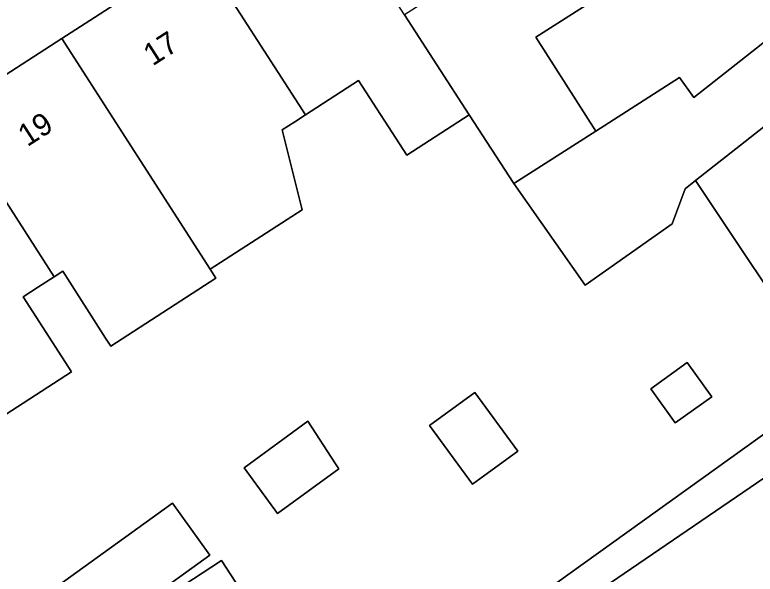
# Model space of a CAD drawing. Extents: x 161798 to 162385, y 382315 to 382833.
# Drawn here: x 161942.5 to 161975.9, y 382565.6 to 382590.83 of the extents above; entities that cross this region are included whole.
import ezdxf

# ---------------------------------------------------------------- set-up
doc = ezdxf.new("R2010")
doc.units = 0
for name, color, linetype in [('IMGEO_Erf', 7, 'Continuous'), ('IMGEO_Groenvoorziening', 7, 'Continuous'), ('IMGEO_Pand', 7, 'Continuous'), ('IMGEO_Pand_nummerreeks', 7, 'Continuous'), ('IMGEO_Voetpad_open', 7, 'Continuous')]:
    doc.layers.add(name, color=color, linetype=linetype)

msp = doc.modelspace()

# ---------------------------------------------------------------- linework, layer by layer
at = {"layer": 'IMGEO_Erf'}
for points in [[(161976.937, 382598.556), (161974.848, 382597.222), (161969.306, 382593.681), (161970.097, 382592.442), (161966.011, 382589.831), (161968.719, 382585.592), (161972.494, 382588.005), (161973.129, 382587.1), (161977.878, 382590.828)], [(161978.556, 382575.356), (161973.21, 382583.357), (161972.736, 382582.985), (161972.163, 382581.401), (161968.23, 382578.643), (161965.016, 382583.226), (161962.999, 382586.319), (161960.178, 382584.502), (161958.012, 382587.864), (161955.611, 382586.318), (161955.132, 382586.009), (161954.563, 382585.643), (161955.46, 382582.039), (161951.307, 382579.365), (161951.575, 382578.949), (161948.927, 382577.243), (161946.831, 382575.893), (161946.596, 382576.256), (161944.658, 382579.265), (161944.28, 382579.022), (161943.569, 382578.564), (161942.874, 382578.117), (161945.057, 382574.729), (161940.162, 382571.576)], [(161966.173, 382564.661), (161979.378, 382574.126)], [(161987.811, 382559.519), (161983.621, 382566.165), (161979.755, 382572.298), (161967.811, 382564.144)]]:
    msp.add_lwpolyline(points, dxfattribs=at)
for points in [[(161971.191, 382573.967), (161972.834, 382575.145), (161973.939, 382573.604), (161972.295, 382572.426)], [(161961.215, 382572.31), (161963.252, 382573.799), (161965.189, 382571.15), (161963.151, 382569.661)], [(161954.353, 382568.337), (161952.84, 382570.406), (161955.72, 382572.51), (161956.964, 382570.579), (161957.11, 382570.352)], [(161945.946, 382562.594), (161940.543, 382558.688), (161938.848, 382561.033), (161944.377, 382565.031), (161949.608, 382568.813), (161951.303, 382566.468)], [(161951.179, 382557.869), (161947.547, 382563.429), (161951.82, 382566.221), (161955.452, 382560.66)]]:
    msp.add_lwpolyline(points, close=True, dxfattribs=at)
at = {"layer": 'IMGEO_Groenvoorziening'}
msp.add_lwpolyline([(161984.041, 382589.668), (161984.885, 382590.386), (161983.185, 382592.476), (161979.978, 382589.882), (161979.766, 382590.145), (161979.682, 382590.08), (161980.441, 382589.058), (161979.727, 382588.474), (161973.21, 382583.357), (161978.556, 382575.356), (161980.342, 382576.565)], dxfattribs=at)
at = {"layer": 'IMGEO_Pand'}
for points in [[(161968.719, 382585.592), (161966.011, 382589.831), (161970.097, 382592.442), (161969.306, 382593.681), (161974.848, 382597.222), (161969.381, 382605.744), (161963.857, 382602.208), (161966.576, 382597.953), (161964.242, 382596.461), (161965.588, 382594.354), (161960.087, 382590.84), (161962.999, 382586.319), (161965.016, 382583.226)], [(161962.999, 382586.319), (161960.087, 382590.84), (161959.62, 382591.565), (161956.316, 382596.694), (161956.041, 382597.121), (161950.82, 382593.758), (161955.611, 382586.318), (161958.012, 382587.864), (161960.178, 382584.502)], [(161950.82, 382593.758), (161944.614, 382589.761), (161951.307, 382579.365), (161955.46, 382582.039), (161954.563, 382585.643), (161955.132, 382586.009), (161955.611, 382586.318)], [(161968.719, 382585.592), (161965.016, 382583.226), (161968.23, 382578.643), (161972.163, 382581.401), (161972.736, 382582.985), (161973.21, 382583.357), (161979.727, 382588.474), (161977.878, 382590.828), (161973.129, 382587.1), (161972.494, 382588.005)], [(161944.614, 382589.761), (161939.49, 382586.461), (161944.28, 382579.022), (161944.658, 382579.265), (161946.596, 382576.256), (161946.831, 382575.893), (161948.927, 382577.243), (161951.575, 382578.949), (161951.307, 382579.365)], [(161939.49, 382586.461), (161933.19, 382582.403), (161940.162, 382571.576), (161945.057, 382574.729), (161942.874, 382578.117), (161943.569, 382578.564), (161944.28, 382579.022)], [(161971.191, 382573.967), (161972.295, 382572.426), (161973.939, 382573.604), (161972.834, 382575.145)], [(161961.215, 382572.31), (161963.151, 382569.661), (161965.189, 382571.15), (161963.252, 382573.799)], [(161956.964, 382570.579), (161955.72, 382572.51), (161952.84, 382570.406), (161954.353, 382568.337), (161957.11, 382570.352)], [(161945.946, 382562.594), (161951.303, 382566.468), (161949.608, 382568.813), (161944.377, 382565.031)], [(161951.82, 382566.221), (161947.547, 382563.429), (161951.179, 382557.869), (161955.452, 382560.66)]]:
    msp.add_lwpolyline(points, close=True, dxfattribs=at)
at = {"layer": 'IMGEO_Voetpad_open'}
msp.add_lwpolyline([(161913.539, 382574.028), (161916.457, 382571.625), (161921.815, 382575.076), (161928.086, 382579.115), (161933.19, 382582.403), (161939.49, 382586.461), (161944.614, 382589.761), (161950.82, 382593.758), (161956.041, 382597.121)], dxfattribs=at)
msp.add_lwpolyline([(161992.434, 382554.55), (161988.628, 382560.283), (161979.378, 382574.126), (161966.173, 382564.661), (161967.106, 382563.196), (161976.906, 382547.794), (161978.347, 382548.711), (161967.811, 382564.144), (161979.755, 382572.298), (161983.621, 382566.165), (161987.811, 382559.519), (161992.14, 382552.651), (161991.121, 382552.009), (161991.153, 382551.961), (161993.614, 382548.054), (161995.349, 382545.3), (161998.013, 382541.069), (162000, 382542.159), (162000.442, 382542.402), (162000, 382543.083), (161997.253, 382547.318)], close=True, dxfattribs=at)

# ---------------------------------------------------------------- texts
at = {"layer": 'IMGEO_Pand_nummerreeks'}
for s, p in [('17', (161948.717, 382588.502)), ('19', (161943.062, 382584.859))]:
    msp.add_text(s, height=1, rotation=32.7846, dxfattribs=at).set_placement(p)

doc.saveas('drawing.dxf')
